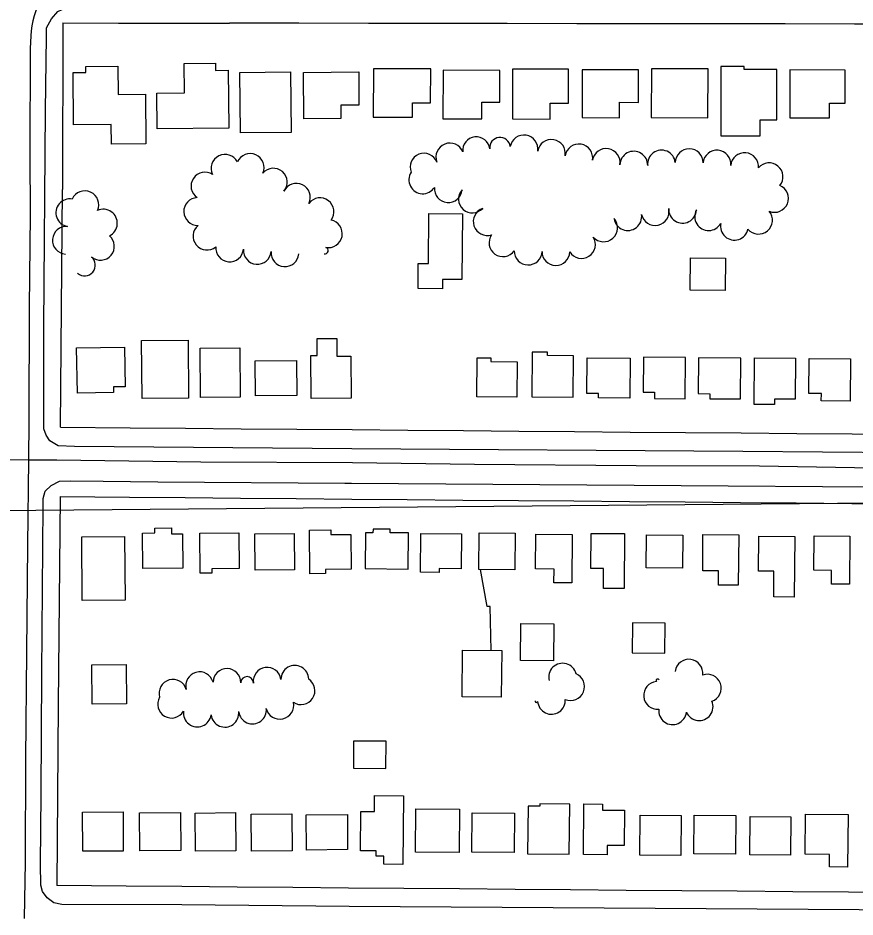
# Model space of a CAD drawing. Extents: x -2233 to 187241, y 4582 to 150524.
# Drawn here: x 112255 to 112857, y 57771 to 58418 of the extents above; entities that cross this region are included whole.
import ezdxf

# ---------------------------------------------------------------- set-up
doc = ezdxf.new("R2010")
doc.units = 0
for name, color, linetype in [('BLDG', 7, 'Continuous'), ('GE_X_CL_2000', 7, 'Continuous'), ('GRID', 7, 'Continuous'), ('ROAD', 7, 'Continuous'), ('RW_X_Fee_RW', 7, 'Continuous'), ('TREES', 7, 'Continuous'), ('WALL', 7, 'Continuous')]:
    doc.layers.add(name, color=color, linetype=linetype)

msp = doc.modelspace()

# ---------------------------------------------------------------- linework, layer by layer
at = {"layer": 'BLDG'}
for points in [[(112303.6, 58378.8), (112303.56, 58383.02), (112326.7, 58383.22), (112326.88, 58362.9), (112346.49, 58363.08), (112346.8, 58327.46), (112322.1, 58327.24), (112321.98, 58341.35), (112294.78, 58341.11), (112294.45, 58378.72)], [(112354.75, 58363.83), (112374.62, 58364), (112374.44, 58385.16), (112396.97, 58385.36), (112397.01, 58380.29), (112406.19, 58380.37), (112406.55, 58338.73), (112354.97, 58338.28)], [(112510.65, 58346.59), (112538.77, 58346.52), (112538.8, 58357.02), (112551.91, 58356.99), (112551.97, 58381.31), (112510.73, 58381.4)], [(112610.75, 58345.33), (112637.98, 58345.27), (112638.01, 58356.77), (112651.16, 58356.74), (112651.22, 58381.05), (112610.84, 58381.14)], [(112660.99, 58346.28), (112687.91, 58346.21), (112687.93, 58357.29), (112701.58, 58357.25), (112701.64, 58380.57), (112661.07, 58380.66)], [(112710.76, 58346.25), (112751.55, 58346.16), (112751.63, 58381.34), (112710.84, 58381.44)], [(112789.14, 58333.2), (112789.17, 58344.64), (112801.21, 58344.61), (112801.3, 58380.92), (112777.64, 58380.98), (112777.64, 58383.15), (112760.91, 58383.19), (112760.78, 58333.27)], [(112810.45, 58346.09), (112839.09, 58346.03), (112839.11, 58356.62), (112850.41, 58356.6), (112850.46, 58380.51), (112810.53, 58380.62)], [(112451.13, 58379.15), (112451.51, 58335.64), (112414.98, 58335.32), (112414.6, 58378.83)], [(112500.1, 58379.14), (112500.31, 58355.33), (112487.23, 58355.21), (112487.32, 58345.55), (112460.7, 58345.32), (112460.41, 58378.79)], [(112560.81, 58345.48), (112588.81, 58345.42), (112588.85, 58357.48), (112601.77, 58357.45), (112601.82, 58380.27), (112560.89, 58380.37)], [(112574.76, 58277.1), (112574.35, 58229.69), (112560.55, 58229.81), (112560.49, 58223.05), (112542.84, 58223.2), (112543, 58241.31), (112550.28, 58241.25), (112550.58, 58277.31)], [(112764.19, 58245.17), (112764, 58221.9), (112738.74, 58222.11), (112738.95, 58245.38)], [(112465.62, 58174.96), (112470.28, 58175), (112470.18, 58187.15), (112484.37, 58187.27), (112484.48, 58174.45), (112494.54, 58174.54), (112494.8, 58144.29), (112465.89, 58144.04)], [(112331.99, 58152.56), (112323.6, 58152.41), (112323.67, 58148.44), (112297.59, 58147.94), (112296.97, 58180.45), (112331.45, 58181.1)], [(112377.27, 58186.07), (112377.64, 58144.28), (112344.18, 58143.99), (112343.81, 58185.78)], [(112414.53, 58180.52), (112414.84, 58145.06), (112386.23, 58144.81), (112385.92, 58180.27)], [(112595.22, 58173.37), (112595.21, 58170.61), (112614.28, 58170.44), (112614.06, 58144.99), (112585.18, 58145.24), (112585.42, 58173.45)], [(112654.58, 58145.07), (112654.84, 58174.78), (112635.94, 58174.94), (112635.96, 58177.4), (112624.99, 58177.5), (112624.71, 58145.31)], [(112695.65, 58173.19), (112695.4, 58144.24), (112672.72, 58144.44), (112672.75, 58147.68), (112664.37, 58147.76), (112664.58, 58173.45)], [(112704.94, 58148.68), (112713.11, 58148.61), (112713.07, 58144.07), (112735.17, 58143.88), (112735.43, 58173.51), (112705.16, 58173.77)], [(112744.64, 58147.56), (112753.05, 58147.49), (112753.03, 58143.89), (112775, 58143.71), (112775.25, 58173.08), (112744.86, 58173.34)], [(112455.67, 58146.2), (112425.7, 58145.94), (112425.47, 58171.26), (112455.45, 58171.52)], [(112814.7, 58173.02), (112814.45, 58143.47), (112799.55, 58143.6), (112799.52, 58139.68), (112784.8, 58139.8), (112785.09, 58173.28)], [(112854.16, 58172.64), (112853.9, 58142.22), (112833.21, 58142.4), (112833.26, 58147.58), (112824.21, 58147.66), (112824.42, 58172.89)], [(112344.48, 58047.18), (112353.3, 58047.25), (112353.27, 58050.82), (112365.28, 58050.93), (112365.32, 58046.53), (112373.27, 58046.6), (112373.49, 58021.91), (112344.71, 58021.66)], [(112331.48, 58044.68), (112331.88, 57998.92), (112301.09, 57998.66), (112300.69, 58044.41)], [(112414.1, 58021.65), (112394.27, 58021.48), (112394.3, 58018.3), (112385.98, 58018.23), (112385.73, 58047.07), (112413.88, 58047.31)], [(112453.96, 58020.62), (112425.6, 58020.37), (112425.37, 58046.6), (112453.73, 58046.85)], [(112479.95, 58049.39), (112479.98, 58046.05), (112494.49, 58046.17), (112494.71, 58021.16), (112476.16, 58020.99), (112476.18, 58018.03), (112465.05, 58017.94), (112464.78, 58049.26)], [(112535.81, 58021.29), (112536.03, 58047.35), (112522.74, 58047.46), (112522.77, 58049.99), (112510.42, 58050.09), (112510.39, 58047.27), (112505.01, 58047.33), (112504.78, 58021.56)], [(112574.15, 58046.53), (112573.94, 58021.52), (112558.05, 58021.65), (112558.02, 58018.85), (112544.57, 58018.96), (112544.81, 58046.78)], [(112612.68, 58047.2), (112612.46, 58020.69), (112586.66, 58020.92), (112586.88, 58047.42)], [(112653.91, 58046.19), (112653.62, 58011.24), (112640.7, 58011.36), (112640.78, 58021.23), (112627.36, 58021.34), (112627.58, 58046.42)], [(112691.55, 58046.77), (112691.21, 58007.26), (112676.32, 58007.39), (112676.45, 58021.58), (112667.21, 58021.66), (112667.43, 58046.98)], [(112733.53, 58045.77), (112733.33, 58022.01), (112707.17, 58022.23), (112707.37, 58045.99)], [(112773.72, 58045.83), (112773.42, 58009.66), (112759.18, 58009.77), (112759.27, 58019.96), (112747.79, 58020.06), (112748.01, 58046.05)], [(112814.15, 58044.68), (112813.78, 58001.13), (112798.94, 58001.26), (112799.1, 58019.78), (112787.99, 58019.87), (112788.2, 58044.91)], [(112853.69, 58044.88), (112853.4, 58010.41), (112840.47, 58010.51), (112840.56, 58020.27), (112827.83, 58020.38), (112828.04, 58045.1)], [(112640.53, 57981.79), (112640.28, 57955.15), (112616.53, 57955.38), (112616.77, 57982.01)], [(112697.1, 57961.04), (112720.52, 57960.82), (112720.72, 57982.35), (112697.3, 57982.57)], [(112603.1, 57962.55), (112602.79, 57929.13), (112574.57, 57929.39), (112574.88, 57962.81)], [(112332.64, 57952.46), (112332.89, 57924.21), (112308.27, 57923.99), (112308.02, 57952.24)], [(112496.26, 57877.81), (112519.73, 57877.6), (112519.92, 57897.25), (112496.44, 57897.48)], [(112511.44, 57846.68), (112511.54, 57858.2), (112532.28, 57858.02), (112531.86, 57808.6), (112518.21, 57808.72), (112518.26, 57814.61), (112512.69, 57814.66), (112512.73, 57818.43), (112501.33, 57818.53), (112501.57, 57846.77)], [(112630.56, 57852.27), (112630.54, 57850.57), (112622.03, 57850.65), (112621.74, 57816.36), (112651.73, 57816.1), (112652.04, 57852.09)], [(112675.59, 57852.07), (112675.56, 57847.74), (112691.47, 57847.61), (112691.25, 57822.25), (112679.05, 57822.36), (112679, 57815.53), (112661.94, 57815.68), (112662.25, 57852.18)], [(112330.64, 57818.24), (112301.37, 57818.1), (112301.25, 57846.3), (112330.52, 57846.44)], [(112372.09, 57818.76), (112342.43, 57818.5), (112342.19, 57845.82), (112371.85, 57846.08)], [(112411.7, 57818.53), (112382.72, 57818.28), (112382.48, 57845.65), (112411.46, 57845.9)], [(112452.12, 57818.36), (112423.02, 57818.1), (112422.78, 57844.79), (112451.88, 57845.05)], [(112492.16, 57819.27), (112462.59, 57819.01), (112462.37, 57844.44), (112491.94, 57844.69)], [(112572.67, 57848.41), (112572.41, 57817.27), (112541.05, 57817.53), (112541.31, 57848.68)], [(112612.23, 57845.43), (112611.98, 57817.21), (112581.61, 57817.47), (112581.84, 57845.69)], [(112732.39, 57843.95), (112732.14, 57815.11), (112702.51, 57815.36), (112702.76, 57844.2)], [(112771.6, 57843.85), (112771.36, 57816.05), (112741.41, 57816.31), (112741.65, 57844.1)], [(112852.45, 57844.5), (112852.13, 57806.71), (112839.06, 57806.81), (112839.13, 57815.8), (112821.53, 57815.95), (112821.78, 57844.76)], [(112811.18, 57842.86), (112810.95, 57815.32), (112781.67, 57815.57), (112781.91, 57843.12)]]:
    msp.add_lwpolyline(points, close=True, dxfattribs=at)
at = {"layer": 'GE_X_CL_2000'}
for points in [[(112269.58, 58427.26), (112267.53, 58423.1), (112266.39, 58419.6), (112265.46, 58416.05), (112264.74, 58412.44), (112264.24, 58408.8), (112263.96, 58405.13), (112263.64, 58395.93), (112263.24, 58319.73), (112263.59, 58276.24), (112262.77, 58209.88), (112262.61, 58127.98), (112262.43, 58100.01)], [(112224.28, 58100.1), (112262.43, 58100.01)], [(112262.43, 58100.01), (112261.7, 58038.48), (112260.88, 57961.51), (112260.28, 57884.54), (112259.85, 57810.25), (112259.17, 57769.75)], [(112262.43, 58100.01), (112282.73, 58099.96), (112386.45, 58098.38), (112495.68, 58098.04), (112583.51, 58096.9), (112699.94, 58095.79), (112788.8, 58095.49), (112884.45, 58094.01), (112911.2, 58093.81), (112960.06, 58093.32), (113027.27, 58092.86), (113098.96, 58091.61), (113145.74, 58091.6), (113190.56, 58091.34), (113251.92, 58091.04), (113304.82, 58091.06), (113331.12, 58090.49)]]:
    msp.add_lwpolyline(points, dxfattribs=at)
at = {"layer": 'GRID'}
msp.add_line((115008.35, 58087.3), (110008.54, 58043.67), dxfattribs=at)
at = {"layer": 'ROAD'}
for points in [[(112495.06, 58107.73), (112295.51, 58109.44), (112283.79, 58109.95), (112277.77, 58113.54), (112275.12, 58117.76), (112273.48, 58122.29), (112273.31, 58134.84), (112273.51, 58195.99), (112274.59, 58351.42), (112275.21, 58404.37), (112275.33, 58410.97), (112278.86, 58417.44), (112283.44, 58422.75), (112289.77, 58425.55), (112295.73, 58426.21), (112362.83, 58425.35), (112496.62, 58425.47)], [(112496.62, 58425.47), (112842.72, 58426.13), (113141.4, 58425.35), (113294.22, 58425.62), (113306.3, 58422.73), (113313.33, 58418.51), (113317.46, 58412.71), (113319.98, 58407), (113320.73, 58399.9), (113321.3, 58389.12), (113319.34, 58112.68), (113316.76, 58107.43), (113313.28, 58104.31), (113307.39, 58101.92), (113293.07, 58101.55), (112776.79, 58106.01), (112495.06, 58107.73)], [(112493.36, 57778.25), (112372.88, 57779.58), (112286.45, 57779.76), (112280.64, 57780.93), (112275.88, 57784.69), (112272.34, 57789.06), (112271.34, 57793.7), (112270.9, 57808.84), (112271.55, 57859.28), (112271.93, 57946.15), (112272.87, 58066.92), (112273.02, 58072.17), (112274.44, 58077.29), (112278.75, 58081.52), (112284.7, 58084.47), (112292.87, 58084.77), (112316.07, 58084.64), (112355.54, 58084.16), (112490.12, 58083.18), (112494.95, 58083.15)], [(112494.95, 58083.15), (113105.34, 58078.84), (113307.28, 58076.41), (113313.58, 58073.74), (113316.39, 58071.09), (113318.14, 58067.38), (113318.55, 58062.96), (113316.19, 57783.91), (113314.79, 57778.45), (113311.48, 57774.27), (113307.08, 57772.11), (113302.72, 57771.38), (113210.43, 57772.75), (112860.37, 57775.9), (112493.36, 57778.25)]]:
    msp.add_lwpolyline(points, dxfattribs=at)
at = {"layer": 'RW_X_Fee_RW'}
for p in [(112287.1, 58414.42), (112285.51, 58123.43)]:
    msp.add_line(p, (112286.95, 58294.41), dxfattribs=at)
for points in [[(112287.1, 58414.42), (112327.11, 58414.36), (112347.11, 58414.33), (112367.11, 58414.3), (112407.11, 58414.25)], [(112607.11, 58413.97), (112557.11, 58414.04), (112507.11, 58414.11), (112457.11, 58414.18), (112407.11, 58414.25)], [(112737.12, 58413.79), (112707.12, 58413.83), (112657.11, 58413.9), (112607.11, 58413.97)], [(112882.12, 58413.58), (112857.12, 58413.62), (112807.12, 58413.69), (112757.12, 58413.76), (112737.12, 58413.79)], [(112285.51, 58123.43), (112335.51, 58123.01), (112375.51, 58122.66), (112415.51, 58122.32), (112455.51, 58121.98), (112495.51, 58121.64), (112535.51, 58121.3), (112575.51, 58120.96), (112615.51, 58120.61), (112655.51, 58120.27), (112695.51, 58119.93), (112735.51, 58119.59), (112775.51, 58119.25), (112815.5, 58118.91), (112855.5, 58118.56), (112895.5, 58118.22)], [(112285.08, 58073.44), (112283.8, 57923.44), (112282.69, 57793.45)], [(112285.08, 58073.44), (112335.08, 58073.01), (112375.08, 58072.67), (112415.08, 58072.33), (112455.08, 58071.98), (112495.08, 58071.64), (112535.08, 58071.3), (112575.08, 58070.96), (112615.08, 58070.62), (112655.08, 58070.27), (112695.08, 58069.93), (112735.08, 58069.59), (112775.08, 58069.25), (112815.08, 58068.91), (112855.08, 58068.57), (112895.08, 58068.22)], [(112892.69, 57788.23), (112852.69, 57788.58), (112812.69, 57788.92), (112772.69, 57789.26), (112732.69, 57789.6), (112692.69, 57789.94), (112652.69, 57790.28), (112612.69, 57790.63), (112572.69, 57790.97), (112532.69, 57791.31), (112492.69, 57791.65), (112452.69, 57791.99), (112412.69, 57792.33), (112372.69, 57792.68), (112332.69, 57793.02), (112282.69, 57793.45)]]:
    msp.add_lwpolyline(points, dxfattribs=at)
at = {"layer": 'TREES'}
for centre, radius, start, end in [((112584.79, 58322.64), 9.78, 6.4141, 186.4141), ((112601.9, 58324.57), 7.43, 6.4141, 186.4141), ((112619.15, 58323.76), 10, 350.59818, 170.59818), ((112638.88, 58320.5), 10, 350.59818, 170.59818), ((112565.76, 58317.92), 10, 21.31304, 201.31304), ((112658.61, 58317.23), 10, 350.59818, 170.59818), ((112678.34, 58313.96), 10, 350.59818, 170.59818), ((112718.14, 58312.84), 10, 6.39169, 186.39169), ((112738.07, 58313.83), 10, 359.28214, 179.28214), ((112758.03, 58312.8), 10, 354.81346, 174.81346), ((112403.87, 58309.84), 10, 26.96003, 206.96003), ((112421.94, 58310.34), 10, 336.23206, 156.23206), ((112547.15, 58310.59), 10, 21.65021, 201.65021), ((112698.2, 58312.03), 10, 358.27, 178.27), ((112777.95, 58310.99), 10, 354.81346, 174.81346), ((112438.67, 58299.79), 10, 319.27013, 139.27013), ((112795.62, 58303.72), 10, 320.4691, 140.4691), ((112389.41, 58296.99), 10, 56.29458, 236.29458), ((112546.25, 58301.46), 10, 147.04861, 327.04861), ((112455.24, 58288.91), 10, 334.17387, 154.17387), ((112799.54, 58288.1), 10, 247.66413, 67.66413), ((112302.92, 58283.48), 10, 335.35126, 155.35126), ((112564.6, 58295.18), 10, 175.16351, 355.16351), ((112581.99, 58287.63), 10, 137.89486, 317.89486), ((112292.1, 58277.8), 10, 80.04092, 260.04092), ((112384.17, 58278.67), 10, 91.77556, 271.77556), ((112472.22, 58278.51), 10, 322.84319, 142.84319), ((112316.33, 58270.29), 10, 295.58698, 115.58698), ((112592.61, 58271.45), 10, 108.67222, 288.67222), ((112713.54, 58278.62), 10, 192.37759, 12.37759), ((112733.3, 58280.27), 10, 177.20547, 357.20547), ((112752.05, 58274.97), 10, 151.21769, 331.21769), ((112788.06, 58272.44), 10, 219.8685, 39.8685), ((112478.31, 58262.65), 10, 259.21895, 79.21895), ((112676.49, 58266.93), 10, 221.39785, 41.39785), ((112693.88, 58275.01), 10, 188.43352, 8.43352), ((112289.63, 58257.98), 10, 85.7489, 265.7489), ((112390.85, 58260.98), 10, 129.61478, 309.61478), ((112770.6, 58268.1), 10, 168.10426, 348.10426), ((112314.19, 58253.64), 10, 229.75974, 49.75974), ((112603.96, 58256.19), 10, 144.62654, 324.62654), ((112660.55, 58254.95), 10, 212.44772, 32.44772), ((112407.19, 58252.41), 10, 175.06854, 355.06854), ((112427.12, 58250.69), 10, 175.06854, 355.06854), ((112475.85, 58250.54), 2.36, 255.49329, 75.49329), ((112302.73, 58240.1), 7.74, 229.75974, 49.75974), ((112447.05, 58248.97), 10, 175.06854, 355.06854), ((112622.12, 58250.2), 10, 178.828, 358.828), ((112642.11, 58249.79), 10, 178.828, 358.828), ((112646.93, 57943.43), 10, 14.38067, 194.38067), ((112737.89, 57946.31), 10, 352.41538, 172.41538), ((112385.57, 57937.25), 10, 15.38073, 195.38073), ((112405.21, 57939.67), 10, 358.6397, 178.6397), ((112434.19, 57940.53), 10, 7.55786, 187.55786), ((112454.11, 57941.94), 10, 0.56879, 180.56879), ((112366.33, 57931.82), 10, 16.15379, 196.15379), ((112419.74, 57939.32), 4.54, 358.6397, 178.6397), ((112458.59, 57933.7), 10, 236.5074, 56.5074), ((112652.74, 57936.7), 10, 247.23388, 67.23387), ((112715.43, 57940.9), 1.17, 31.26123, 211.26123), ((112751.13, 57935.56), 10, 289.41884, 109.41884), ((112715.31, 57930.33), 10, 95.05068, 275.05068), ((112365.36, 57924.01), 10, 149.82008, 329.82008), ((112638.9, 57926.75), 10, 184.16464, 4.16464), ((112423.62, 57919.82), 10, 186.74441, 6.74441), ((112443.31, 57923.18), 10, 192.61592, 12.61592), ((112628, 57926.24), 0.951, 167.09467, 347.09467), ((112745.26, 57922.18), 10, 203.25682, 23.25682), ((112383.92, 57917.64), 10, 172.29093, 352.29093), ((112403.76, 57917.47), 10, 186.74441, 6.74441), ((112726.13, 57919.3), 10, 173.85716, 353.85716)]:
    msp.add_arc(centre, radius, start, end, dxfattribs=at)
at = {"layer": 'WALL'}
msp.add_lwpolyline([(112595.44, 57962.62), (112594.88, 57994.39), (112592.52, 57994.24), (112587.9, 58020.9)], dxfattribs=at)

doc.saveas('drawing.dxf')
